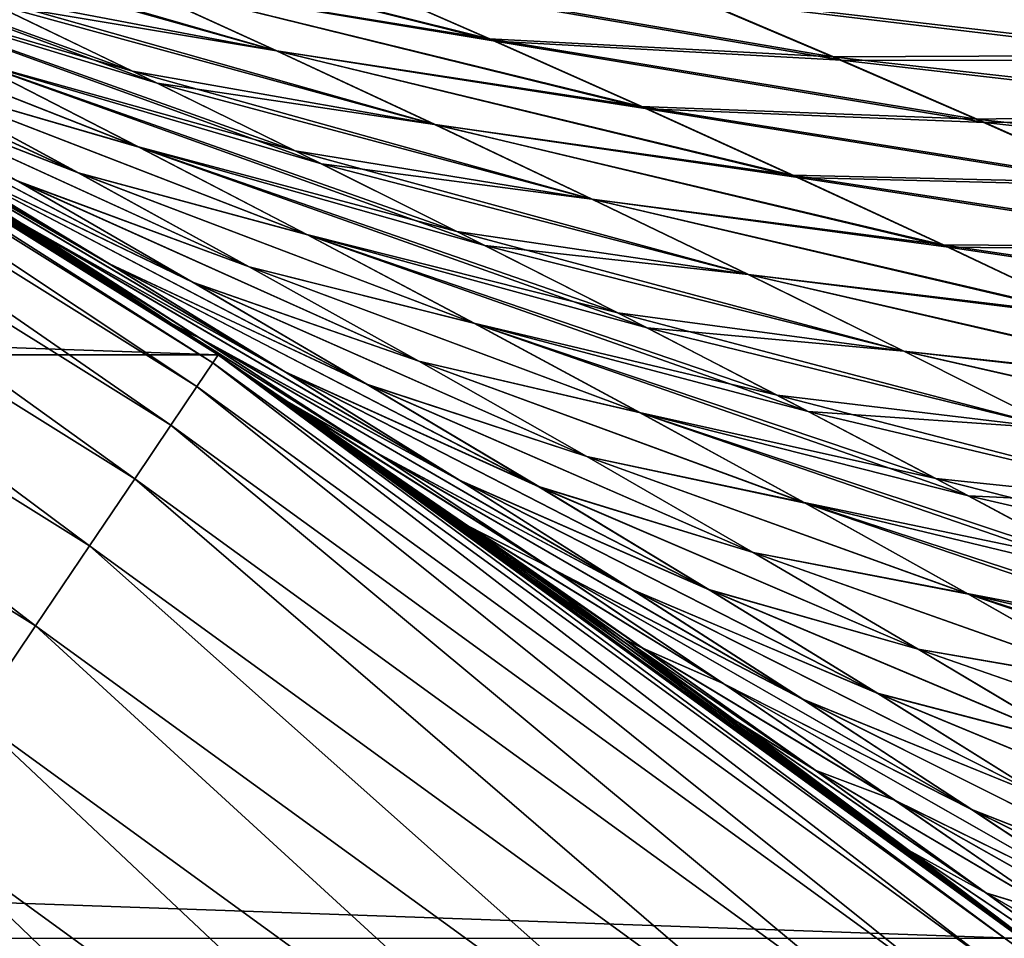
# Model space of a CAD drawing. Header units: metres. Extents: x -24 to 72, y -247 to 22.
# Tile 492 of 573: x 12.27 to 13.83, y 17.73 to 19.18. Entities that reach past the tile are written whole.
import ezdxf

# ---------------------------------------------------------------- set-up
doc = ezdxf.new("R2010")
doc.units = ezdxf.units.M
doc.layers.add('solid_509589_MEDIA_SW0001', color=7, linetype='CONTINUOUS')

msp = doc.modelspace()

# ---------------------------------------------------------------- linework, layer by layer
at = {"layer": 'solid_509589_MEDIA_SW0001'}
for points in [[(-12.581787, 18.653372), (-11.249941, 19.485615), (12.581787, 18.653372)], [(-11.249941, 19.485615), (11.249941, 19.485615), (12.581787, 18.653372)], [(12.57342, 18.640862, 130.963501), (11.25, 19.485571, 130.73114), (11.242471, 19.47253, 130.963501)], [(12.506991, 18.703613, 67.421898), (12.581787, 18.653372), (11.249941, 19.485615)], [(12.326097, 18.823318, 67.628128), (12.506991, 18.703613, 67.421898), (11.249941, 19.485615)], [(12.146029, 18.94001, 67.834572), (12.326097, 18.823318, 67.628128), (11.249941, 19.485615)], [(11.267152, 19.475658, 100.136398), (11.25, 19.485571, 130.73114), (12.581841, 18.653345, 130.73114)], [(12.57342, 18.640862, 130.963501), (12.581841, 18.653345, 130.73114), (11.25, 19.485571, 130.73114)], [(11.242471, 19.47253, 130.963501), (11.219977, 19.433571, 131.192184), (12.548264, 18.603565, 131.192184)], [(12.57342, 18.640862, 130.963501), (11.242471, 19.47253, 130.963501), (12.548264, 18.603565, 131.192184)], [(11.319139, 19.44549, 100.198997), (11.267152, 19.475658, 100.136398), (12.581841, 18.653345, 130.73114)], [(11.488032, 19.346191, 100.401176), (11.319139, 19.44549, 100.198997), (12.581841, 18.653345, 130.73114)], [(11.219977, 19.433571, 131.192184), (11.182899, 19.369349, 131.413147), (12.506795, 18.542086, 131.413147)], [(12.548264, 18.603565, 131.192184), (11.219977, 19.433571, 131.192184), (12.506795, 18.542086, 131.413147)], [(12.446017, 19.102413, 71.454414), (11.916535, 19.257036, 70.856407), (11.644048, 19.392622, 70.946709)], [(12.186682, 19.227352, 71.55294), (12.446017, 19.102413, 71.454414), (11.644048, 19.392622, 70.946709)], [(11.645299, 19.391947, 98.048309), (12.485263, 19.083202, 97.557388), (12.223692, 19.20949, 97.456383)], [(11.645299, 19.391947, 98.048309), (11.917563, 19.25647, 98.14006), (12.485263, 19.083202, 97.557388)], [(11.182899, 19.369349, 131.413147), (11.131855, 19.280937, 131.622665), (12.449708, 18.457451, 131.622665)], [(12.506795, 18.542086, 131.413147), (11.182899, 19.369349, 131.413147), (12.449708, 18.457451, 131.622665)], [(12.169606, 19.363363, 96.595001), (13.010692, 19.153748, 96.087807), (12.769142, 19.25938, 95.972397)], [(12.169606, 19.363363, 96.595001), (12.422575, 19.24958, 96.700783), (13.010692, 19.153748, 96.087807)], [(13.020371, 19.150074, 72.903389), (12.423434, 19.249559, 72.293503), (12.170624, 19.363314, 72.398239)], [(12.779255, 19.255651, 73.017914), (13.020371, 19.150074, 72.903389), (12.170624, 19.363314, 72.398239)], [(11.65817, 19.244144, 100.603111), (11.488032, 19.346191, 100.401176), (12.581841, 18.653345, 130.73114)], [(12.674871, 19.134464, 72.187225), (12.186682, 19.227352, 71.55294), (11.925694, 19.351089, 71.649811)], [(12.423434, 19.249559, 72.293503), (12.674871, 19.134464, 72.187225), (11.925694, 19.351089, 71.649811)], [(11.960448, 19.334541, 97.357101), (12.674086, 19.134504, 96.808105), (12.422575, 19.24958, 96.700783)], [(11.960448, 19.334541, 97.357101), (12.223692, 19.20949, 97.456383), (12.674086, 19.134504, 96.808105)], [(11.131855, 19.280937, 131.622665), (11.067702, 19.169823, 131.817245), (12.377961, 18.351082, 131.817245)], [(12.449708, 18.457451, 131.622665), (11.131855, 19.280937, 131.622665), (12.377961, 18.351082, 131.817245)], [(12.769142, 19.25938, 95.972397), (13.553882, 19.124949, 95.444817), (13.325826, 19.221954, 95.32093)], [(12.769142, 19.25938, 95.972397), (13.010692, 19.153748, 96.087807), (13.553882, 19.124949, 95.444817)], [(11.828919, 19.139662, 100.804115), (11.65817, 19.244144, 100.603111), (12.581841, 18.653345, 130.73114)], [(11.702439, 19.246529, 99.554939), (12.360342, 18.941578, 99.039612), (12.087459, 19.089251, 98.950638)], [(11.702439, 19.246529, 99.554939), (11.985071, 19.087765, 99.636719), (12.360342, 18.941578, 99.039612)], [(12.360637, 18.941441, 69.961472), (11.985587, 19.087503, 69.365082), (11.702997, 19.246262, 69.445457)], [(12.087867, 19.089069, 70.049072), (12.360637, 18.941441, 69.961472), (11.702997, 19.246262, 69.445457)], [(12.703694, 18.976213, 71.354126), (12.187033, 19.120403, 70.764282), (11.916535, 19.257036, 70.856407)], [(12.446017, 19.102413, 71.454414), (12.703694, 18.976213, 71.354126), (11.916535, 19.257036, 70.856407)], [(11.917563, 19.25647, 98.14006), (12.745239, 18.955574, 97.66021), (12.485263, 19.083202, 97.557388)], [(11.917563, 19.25647, 98.14006), (12.187934, 19.119898, 98.233643), (12.745239, 18.955574, 97.66021)], [(12.422575, 19.24958, 96.700783), (13.251081, 19.046616, 96.20475), (13.010692, 19.153748, 96.087807)], [(12.422575, 19.24958, 96.700783), (12.674086, 19.134504, 96.808105), (13.251081, 19.046616, 96.20475)], [(13.260414, 19.042944, 72.787323), (12.674871, 19.134464, 72.187225), (12.423434, 19.249559, 72.293503)], [(13.020371, 19.150074, 72.903389), (13.260414, 19.042944, 72.787323), (12.423434, 19.249559, 72.293503)], [(13.568209, 19.11972, 73.544464), (13.020371, 19.150074, 72.903389), (12.779255, 19.255651, 73.017914)], [(13.340803, 19.216635, 73.667572), (13.568209, 19.11972, 73.544464), (12.779255, 19.255651, 73.017914)], [(11.812377, 19.235979, 98.863617), (12.45645, 18.982151, 98.329124), (12.187934, 19.119898, 98.233643)], [(11.812377, 19.235979, 98.863617), (12.087459, 19.089251, 98.950638), (12.45645, 18.982151, 98.329124)], [(12.455525, 18.982674, 70.67025), (12.087867, 19.089069, 70.049072), (11.812787, 19.23579, 70.134552)], [(12.187033, 19.120403, 70.764282), (12.455525, 18.982674, 70.67025), (11.812787, 19.23579, 70.134552)], [(12.924938, 19.017954, 72.079315), (12.446017, 19.102413, 71.454414), (12.186682, 19.227352, 71.55294)], [(12.674871, 19.134464, 72.187225), (12.924938, 19.017954, 72.079315), (12.186682, 19.227352, 71.55294)], [(13.325826, 19.221954, 95.32093), (14.132483, 19.127893, 94.809044), (13.916101, 19.218098, 94.675117)], [(13.325826, 19.221954, 95.32093), (13.553882, 19.124949, 95.444817), (14.132483, 19.127893, 94.809044)], [(14.155771, 19.119415, 74.175247), (13.568209, 19.11972, 73.544464), (13.340803, 19.216635, 73.667572)], [(13.940288, 19.209534, 74.308464), (14.155771, 19.119415, 74.175247), (13.340803, 19.216635, 73.667572)], [(12.223692, 19.20949, 97.456383), (12.924204, 19.018034, 96.917061), (12.674086, 19.134504, 96.808105)], [(12.223692, 19.20949, 97.456383), (12.485263, 19.083202, 97.557388), (12.924204, 19.018034, 96.917061)], [(11.067702, 19.169823, 131.817245), (10.991517, 19.037867, 131.993607), (12.292757, 18.224762, 131.993607)], [(12.377961, 18.351082, 131.817245), (11.067702, 19.169823, 131.817245), (12.292757, 18.224762, 131.993607)], [(13.010692, 19.153748, 96.087807), (13.781087, 19.026302, 95.570183), (13.553882, 19.124949, 95.444817)], [(13.010692, 19.153748, 96.087807), (13.251081, 19.046616, 96.20475), (13.781087, 19.026302, 95.570183)], [(13.794856, 19.021097, 73.41983), (13.260414, 19.042944, 72.787323), (13.020371, 19.150074, 72.903389)], [(13.568209, 19.11972, 73.544464), (13.794856, 19.021097, 73.41983), (13.020371, 19.150074, 72.903389)], [(11.984401, 19.042692, 100.98571), (11.828919, 19.139662, 100.804115), (12.581841, 18.653345, 130.73114)], [(12.409396, 18.797718, 100.444466), (11.828919, 19.139662, 100.804115), (11.984401, 19.042692, 100.98571)], [(12.128068, 18.968056, 100.364235), (11.828919, 19.139662, 100.804115), (12.409396, 18.797718, 100.444466)], [(11.843793, 19.13784, 100.286255), (12.542408, 18.768047, 99.806625), (12.265088, 18.928282, 99.720596)], [(11.843793, 19.13784, 100.286255), (12.128068, 18.968056, 100.364235), (12.542408, 18.768047, 99.806625)], [(12.542793, 18.767746, 69.197296), (12.128372, 18.967831, 68.640388), (11.84403, 19.137701, 68.717339)], [(12.265515, 18.928019, 69.282356), (12.542793, 18.767746, 69.197296), (11.84403, 19.137701, 68.717339)], [(12.674086, 19.134504, 96.808105), (13.490375, 18.937881, 96.323318), (13.251081, 19.046616, 96.20475)], [(12.674086, 19.134504, 96.808105), (12.924204, 19.018034, 96.917061), (13.490375, 18.937881, 96.323318)], [(13.499387, 18.934185, 72.669609), (12.924938, 19.017954, 72.079315), (12.674871, 19.134464, 72.187225)], [(13.260414, 19.042944, 72.787323), (13.499387, 18.934185, 72.669609), (12.674871, 19.134464, 72.187225)], [(12.959704, 18.848701, 71.252014), (12.455525, 18.982674, 70.67025), (12.187033, 19.120403, 70.764282)], [(12.703694, 18.976213, 71.354126), (12.959704, 18.848701, 71.252014), (12.187033, 19.120403, 70.764282)], [(12.187934, 19.119898, 98.233643), (13.003661, 18.826523, 97.764915), (12.745239, 18.955574, 97.66021)], [(12.187934, 19.119898, 98.233643), (12.45645, 18.982151, 98.329124), (13.003661, 18.826523, 97.764915)], [(13.553882, 19.124949, 95.444817), (14.34833, 19.03587, 94.944427), (14.132483, 19.127893, 94.809044)], [(13.553882, 19.124949, 95.444817), (13.781087, 19.026302, 95.570183), (14.34833, 19.03587, 94.944427)], [(14.3708, 19.027407, 74.040497), (13.794856, 19.021097, 73.41983), (13.568209, 19.11972, 73.544464)], [(14.155771, 19.119415, 74.175247), (14.3708, 19.027407, 74.040497), (13.568209, 19.11972, 73.544464)], [(13.173634, 18.899961, 71.969673), (12.703694, 18.976213, 71.354126), (12.446017, 19.102413, 71.454414)], [(12.924938, 19.017954, 72.079315), (13.173634, 18.899961, 71.969673), (12.446017, 19.102413, 71.454414)], [(11.985071, 19.087765, 99.636719), (12.630956, 18.79294, 99.130562), (12.360342, 18.941578, 99.039612)], [(11.985071, 19.087765, 99.636719), (12.265088, 18.928282, 99.720596), (12.630956, 18.79294, 99.130562)], [(12.631069, 18.792847, 69.871666), (12.265515, 18.928019, 69.282356), (11.985587, 19.087503, 69.365082)], [(12.360637, 18.941441, 69.961472), (12.631069, 18.792847, 69.871666), (11.985587, 19.087503, 69.365082)], [(12.087459, 19.089251, 98.950638), (12.723064, 18.843201, 98.426521), (12.45645, 18.982151, 98.329124)], [(12.087459, 19.089251, 98.950638), (12.360342, 18.941578, 99.039612), (12.723064, 18.843201, 98.426521)], [(12.721991, 18.84379, 70.574196), (12.360637, 18.941441, 69.961472), (12.087867, 19.089069, 70.049072)], [(12.455525, 18.982674, 70.67025), (12.721991, 18.84379, 70.574196), (12.087867, 19.089069, 70.049072)], [(12.485263, 19.083202, 97.557388), (13.173, 18.900063, 97.027756), (12.924204, 19.018034, 96.917061)], [(12.485263, 19.083202, 97.557388), (12.745239, 18.955574, 97.66021), (13.173, 18.900063, 97.027756)], [(12.409813, 18.797386, 68.561028), (11.984878, 19.042393, 68.020454), (11.967799, 19.053131, 68.040222)], [(12.128372, 18.967831, 68.640388), (12.409813, 18.797386, 68.561028), (11.967799, 19.053131, 68.040222)], [(12.00063, 19.032469, 101.004585), (11.984401, 19.042692, 100.98571), (12.581841, 18.653345, 130.73114)], [(12.269938, 18.86186, 101.060349), (11.984401, 19.042692, 100.98571), (12.00063, 19.032469, 101.004585)], [(12.409396, 18.797718, 100.444466), (11.984401, 19.042692, 100.98571), (12.687852, 18.626711, 100.526909)], [(12.269938, 18.86186, 101.060349), (12.687852, 18.626711, 100.526909), (11.984401, 19.042692, 100.98571)], [(12.270552, 18.861422, 67.946518), (12.146029, 18.94001, 67.834572), (11.984878, 19.042393, 68.020454)], [(12.688363, 18.626301, 68.479248), (12.270552, 18.861422, 67.946518), (11.984878, 19.042393, 68.020454)], [(12.409813, 18.797386, 68.561028), (12.688363, 18.626301, 68.479248), (11.984878, 19.042393, 68.020454)], [(13.251081, 19.046616, 96.20475), (14.007497, 18.925917, 95.697098), (13.781087, 19.026302, 95.570183)], [(13.251081, 19.046616, 96.20475), (13.490375, 18.937881, 96.323318), (14.007497, 18.925917, 95.697098)], [(14.020753, 18.920692, 73.29361), (13.499387, 18.934185, 72.669609), (13.260414, 19.042944, 72.787323)], [(13.794856, 19.021097, 73.41983), (14.020753, 18.920692, 73.29361), (13.260414, 19.042944, 72.787323)], [(12.292757, 18.224762, 131.993607), (10.991517, 19.037867, 131.993607), (12.195523, 18.080606, 132.148819)], [(12.173958, 18.92207, 101.205315), (12.00063, 19.032469, 101.004585), (12.581841, 18.653345, 130.73114)], [(12.269938, 18.86186, 101.060349), (12.00063, 19.032469, 101.004585), (12.173958, 18.92207, 101.205315)], [(13.781087, 19.026302, 95.570183), (14.563676, 18.941938, 95.081337), (14.34833, 19.03587, 94.944427)], [(13.781087, 19.026302, 95.570183), (14.007497, 18.925917, 95.697098), (14.563676, 18.941938, 95.081337)], [(14.3708, 19.027407, 74.040497), (14.585383, 18.933434, 73.904144), (13.794856, 19.021097, 73.41983)], [(12.924204, 19.018034, 96.917061), (13.72864, 18.827442, 96.443596), (13.490375, 18.937881, 96.323318)], [(12.924204, 19.018034, 96.917061), (13.173, 18.900063, 97.027756), (13.72864, 18.827442, 96.443596)], [(13.737293, 18.823723, 72.550179), (13.173634, 18.899961, 71.969673), (12.924938, 19.017954, 72.079315)], [(13.499387, 18.934185, 72.669609), (13.737293, 18.823723, 72.550179), (12.924938, 19.017954, 72.079315)], [(14.585383, 18.933434, 73.904144), (14.020753, 18.920692, 73.29361), (13.794856, 19.021097, 73.41983)], [(13.214028, 18.71982, 71.147987), (12.721991, 18.84379, 70.574196), (12.455525, 18.982674, 70.67025)], [(12.959704, 18.848701, 71.252014), (13.214028, 18.71982, 71.147987), (12.455525, 18.982674, 70.67025)], [(12.45645, 18.982151, 98.329124), (13.260484, 18.69602, 97.871513), (13.003661, 18.826523, 97.764915)], [(12.45645, 18.982151, 98.329124), (12.723064, 18.843201, 98.426521), (13.260484, 18.69602, 97.871513)], [(12.128068, 18.968056, 100.364235), (12.817026, 18.606991, 99.894821), (12.542408, 18.768047, 99.806625)], [(12.128068, 18.968056, 100.364235), (12.409396, 18.797718, 100.444466), (12.817026, 18.606991, 99.894821)], [(12.81743, 18.606621, 69.109901), (12.409813, 18.797386, 68.561028), (12.128372, 18.967831, 68.640388)], [(12.542793, 18.767746, 69.197296), (12.81743, 18.606621, 69.109901), (12.128372, 18.967831, 68.640388)], [(13.420954, 18.78043, 71.858246), (12.959704, 18.848701, 71.252014), (12.703694, 18.976213, 71.354126)], [(13.173634, 18.899961, 71.969673), (13.420954, 18.78043, 71.858246), (12.703694, 18.976213, 71.354126)], [(12.745239, 18.955574, 97.66021), (13.420547, 18.780493, 97.140274), (13.173, 18.900063, 97.027756)], [(12.745239, 18.955574, 97.66021), (13.003661, 18.826523, 97.764915), (13.420547, 18.780493, 97.140274)], [(12.270552, 18.861422, 67.946518), (12.326097, 18.823318, 67.628128), (12.146029, 18.94001, 67.834572)], [(12.360342, 18.941578, 99.039612), (12.987712, 18.703026, 98.525864), (12.723064, 18.843201, 98.426521)], [(12.360342, 18.941578, 99.039612), (12.630956, 18.79294, 99.130562), (12.987712, 18.703026, 98.525864)], [(12.9864, 18.703697, 70.476021), (12.631069, 18.792847, 69.871666), (12.360637, 18.941441, 69.961472)], [(12.721991, 18.84379, 70.574196), (12.9864, 18.703697, 70.476021), (12.360637, 18.941441, 69.961472)], [(13.490375, 18.937881, 96.323318), (14.233172, 18.82369, 95.825645), (14.007497, 18.925917, 95.697098)], [(13.490375, 18.937881, 96.323318), (13.72864, 18.827442, 96.443596), (14.233172, 18.82369, 95.825645)], [(14.245903, 18.818432, 73.165726), (13.737293, 18.823723, 72.550179), (13.499387, 18.934185, 72.669609)], [(14.020753, 18.920692, 73.29361), (14.245903, 18.818432, 73.165726), (13.499387, 18.934185, 72.669609)], [(12.348433, 18.808674, 101.405891), (12.173958, 18.92207, 101.205315), (12.581841, 18.653345, 130.73114)], [(12.269938, 18.86186, 101.060349), (12.173958, 18.92207, 101.205315), (12.348433, 18.808674, 101.405891)], [(12.265088, 18.928282, 99.720596), (12.89922, 18.643307, 99.223534), (12.630956, 18.79294, 99.130562)], [(12.265088, 18.928282, 99.720596), (12.542408, 18.768047, 99.806625), (12.89922, 18.643307, 99.223534)], [(12.899167, 18.643232, 69.779633), (12.542793, 18.767746, 69.197296), (12.265515, 18.928019, 69.282356)], [(12.631069, 18.792847, 69.871666), (12.899167, 18.643232, 69.779633), (12.265515, 18.928019, 69.282356)], [(13.173, 18.900063, 97.027756), (13.965948, 18.715193, 96.565674), (13.72864, 18.827442, 96.443596)], [(13.173, 18.900063, 97.027756), (13.420547, 18.780493, 97.140274), (13.965948, 18.715193, 96.565674)], [(13.974131, 18.711504, 72.428993), (13.420954, 18.78043, 71.858246), (13.173634, 18.899961, 71.969673)], [(13.737293, 18.823723, 72.550179), (13.974131, 18.711504, 72.428993), (13.173634, 18.899961, 71.969673)], [(12.269938, 18.86186, 101.060349), (12.348433, 18.808674, 101.405891), (12.552321, 18.680567, 101.137306)], [(12.269938, 18.86186, 101.060349), (12.963512, 18.454931, 100.611534), (12.687852, 18.626711, 100.526909)], [(12.269938, 18.86186, 101.060349), (12.552321, 18.680567, 101.137306), (12.963512, 18.454931, 100.611534)], [(12.270552, 18.861422, 67.946518), (12.553005, 18.680088, 67.870087), (12.326097, 18.823318, 67.628128)], [(12.96404, 18.454504, 68.395103), (12.553005, 18.680088, 67.870087), (12.270552, 18.861422, 67.946518)], [(12.688363, 18.626301, 68.479248), (12.96404, 18.454504, 68.395103), (12.270552, 18.861422, 67.946518)], [(13.466644, 18.589518, 71.041977), (12.9864, 18.703697, 70.476021), (12.721991, 18.84379, 70.574196)], [(13.214028, 18.71982, 71.147987), (13.466644, 18.589518, 71.041977), (12.721991, 18.84379, 70.574196)], [(12.723064, 18.843201, 98.426521), (13.515639, 18.564043, 97.980003), (13.260484, 18.69602, 97.871513)], [(12.723064, 18.843201, 98.426521), (12.987712, 18.703026, 98.525864), (13.515639, 18.564043, 97.980003)], [(13.666888, 18.659306, 71.744965), (13.214028, 18.71982, 71.147987), (12.959704, 18.848701, 71.252014)], [(13.420954, 18.78043, 71.858246), (13.666888, 18.659306, 71.744965), (12.959704, 18.848701, 71.252014)], [(12.553005, 18.680088, 67.870087), (12.506991, 18.703613, 67.421898), (12.326097, 18.823318, 67.628128)], [(13.003661, 18.826523, 97.764915), (13.666848, 18.659266, 97.254639), (13.420547, 18.780493, 97.140274)], [(13.003661, 18.826523, 97.764915), (13.260484, 18.69602, 97.871513), (13.666848, 18.659266, 97.254639)], [(13.72864, 18.827442, 96.443596), (14.45818, 18.719519, 95.955917), (14.233172, 18.82369, 95.825645)], [(13.72864, 18.827442, 96.443596), (13.965948, 18.715193, 96.565674), (14.45818, 18.719519, 95.955917)], [(14.47031, 18.714249, 73.036133), (13.974131, 18.711504, 72.428993), (13.737293, 18.823723, 72.550179)], [(14.245903, 18.818432, 73.165726), (14.47031, 18.714249, 73.036133), (13.737293, 18.823723, 72.550179)], [(12.523588, 18.692505, 101.605911), (12.348433, 18.808674, 101.405891), (12.581841, 18.653345, 130.73114)], [(12.552321, 18.680567, 101.137306), (12.348433, 18.808674, 101.405891), (12.523588, 18.692505, 101.605911)], [(12.409396, 18.797718, 100.444466), (13.089007, 18.445005, 99.985153), (12.817026, 18.606991, 99.894821)], [(12.409396, 18.797718, 100.444466), (12.687852, 18.626711, 100.526909), (13.089007, 18.445005, 99.985153)], [(13.089437, 18.44458, 69.020195), (12.688363, 18.626301, 68.479248), (12.409813, 18.797386, 68.561028)], [(12.81743, 18.606621, 69.109901), (13.089437, 18.44458, 69.020195), (12.409813, 18.797386, 68.561028)], [(12.630956, 18.79294, 99.130562), (13.250317, 18.561598, 98.627167), (12.987712, 18.703026, 98.525864)], [(12.630956, 18.79294, 99.130562), (12.89922, 18.643307, 99.223534), (13.250317, 18.561598, 98.627167)], [(13.248738, 18.562338, 70.375679), (12.899167, 18.643232, 69.779633), (12.631069, 18.792847, 69.871666)], [(12.9864, 18.703697, 70.476021), (13.248738, 18.562338, 70.375679), (12.631069, 18.792847, 69.871666)], [(13.420547, 18.780493, 97.140274), (14.202326, 18.601063, 96.689583), (13.965948, 18.715193, 96.565674)], [(13.420547, 18.780493, 97.140274), (13.666848, 18.659266, 97.254639), (14.202326, 18.601063, 96.689583)], [(14.209895, 18.597469, 72.306), (13.666888, 18.659306, 71.744965), (13.420954, 18.78043, 71.858246)], [(13.974131, 18.711504, 72.428993), (14.209895, 18.597469, 72.306), (13.420954, 18.78043, 71.858246)], [(12.542408, 18.768047, 99.806625), (13.165079, 18.492636, 99.318558), (12.89922, 18.643307, 99.223534)], [(12.542408, 18.768047, 99.806625), (12.817026, 18.606991, 99.894821), (13.165079, 18.492636, 99.318558)], [(13.164939, 18.492535, 69.685394), (12.81743, 18.606621, 69.109901), (12.542793, 18.767746, 69.197296)], [(12.899167, 18.643232, 69.779633), (13.164939, 18.492535, 69.685394), (12.542793, 18.767746, 69.197296)], [(13.91142, 18.536533, 71.629776), (13.466644, 18.589518, 71.041977), (13.214028, 18.71982, 71.147987)], [(13.666888, 18.659306, 71.744965), (13.91142, 18.536533, 71.629776), (13.214028, 18.71982, 71.147987)], [(12.506991, 18.703613, 67.421898), (12.687728, 18.581484, 67.216919), (12.581787, 18.653372)], [(12.832362, 18.498253, 67.79126), (12.687728, 18.581484, 67.216919), (12.506991, 18.703613, 67.421898)], [(12.553005, 18.680088, 67.870087), (12.832362, 18.498253, 67.79126), (12.506991, 18.703613, 67.421898)], [(13.717536, 18.457739, 70.933937), (13.248738, 18.562338, 70.375679), (12.9864, 18.703697, 70.476021)], [(13.466644, 18.589518, 71.041977), (13.717536, 18.457739, 70.933937), (12.9864, 18.703697, 70.476021)], [(12.987712, 18.703026, 98.525864), (13.769052, 18.430567, 98.090378), (13.515639, 18.564043, 97.980003)], [(12.987712, 18.703026, 98.525864), (13.250317, 18.561598, 98.627167), (13.769052, 18.430567, 98.090378)], [(12.697351, 18.574911, 101.803123), (12.523588, 18.692505, 101.605911), (12.581841, 18.653345, 130.73114)], [(12.831761, 18.498665, 101.216469), (12.523588, 18.692505, 101.605911), (12.697351, 18.574911, 101.803123)], [(12.552321, 18.680567, 101.137306), (12.523588, 18.692505, 101.605911), (12.831761, 18.498665, 101.216469)], [(13.260484, 18.69602, 97.871513), (13.911845, 18.536358, 97.370834), (13.666848, 18.659266, 97.254639)], [(13.260484, 18.69602, 97.871513), (13.515639, 18.564043, 97.980003), (13.911845, 18.536358, 97.370834)], [(12.552321, 18.680567, 101.137306), (13.23646, 18.282267, 100.698288), (12.963512, 18.454931, 100.611534)], [(12.552321, 18.680567, 101.137306), (12.831761, 18.498665, 101.216469), (13.23646, 18.282267, 100.698288)], [(13.236868, 18.281919, 68.30867), (12.832362, 18.498253, 67.79126), (12.553005, 18.680088, 67.870087)], [(12.96404, 18.454504, 68.395103), (13.236868, 18.281919, 68.30867), (12.553005, 18.680088, 67.870087)], [(-13.852796, 17.72991), (-12.581787, 18.653372), (13.852796, 17.72991)], [(-12.581787, 18.653372), (12.581787, 18.653372), (13.852796, 17.72991)], [(13.843112, 17.718374, 130.963501), (12.581841, 18.653345, 130.73114), (12.57342, 18.640862, 130.963501)], [(13.753891, 17.806753, 66.028381), (13.852796, 17.72991), (12.581787, 18.653372)], [(13.578098, 17.94116, 66.222168), (13.753891, 17.806753, 66.028381), (12.581787, 18.653372)], [(13.405655, 18.070374, 66.412956), (13.578098, 17.94116, 66.222168), (12.581787, 18.653372)], [(13.401167, 18.073702, 66.417931), (13.405655, 18.070374, 66.412956), (12.581787, 18.653372)], [(13.223491, 18.204102, 66.615364), (13.401167, 18.073702, 66.417931), (12.581787, 18.653372)], [(13.045473, 18.332092, 66.814156), (13.223491, 18.204102, 66.615364), (12.581787, 18.653372)], [(12.867346, 18.457558, 67.014191), (13.045473, 18.332092, 66.814156), (12.581787, 18.653372)], [(12.697835, 18.574579, 67.205482), (12.867346, 18.457558, 67.014191), (12.581787, 18.653372)], [(12.687728, 18.581484, 67.216919), (12.697835, 18.574579, 67.205482), (12.581787, 18.653372)], [(12.697351, 18.574911, 101.803123), (12.581841, 18.653345, 130.73114), (13.852384, 17.730242, 130.73114)], [(13.843112, 17.718374, 130.963501), (13.852384, 17.730242, 130.73114), (12.581841, 18.653345, 130.73114)], [(13.666848, 18.659266, 97.254639), (14.437719, 18.485027, 96.815292), (14.202326, 18.601063, 96.689583)], [(13.666848, 18.659266, 97.254639), (13.911845, 18.536358, 97.370834), (14.437719, 18.485027, 96.815292)], [(14.444576, 18.481567, 72.181183), (13.91142, 18.536533, 71.629776), (13.666888, 18.659306, 71.744965)], [(14.209895, 18.597469, 72.306), (14.444576, 18.481567, 72.181183), (13.666888, 18.659306, 71.744965)], [(12.57342, 18.640862, 130.963501), (12.548264, 18.603565, 131.192184), (13.815415, 17.682926, 131.192184)], [(13.843112, 17.718374, 130.963501), (12.57342, 18.640862, 130.963501), (13.815415, 17.682926, 131.192184)], [(13.50901, 18.419655, 70.273193), (13.164939, 18.492535, 69.685394), (12.899167, 18.643232, 69.779633)], [(13.248738, 18.562338, 70.375679), (13.50901, 18.419655, 70.273193), (12.899167, 18.643232, 69.779633)], [(12.89922, 18.643307, 99.223534), (13.510795, 18.418888, 98.730438), (13.250317, 18.561598, 98.627167)], [(12.89922, 18.643307, 99.223534), (13.165079, 18.492636, 99.318558), (13.510795, 18.418888, 98.730438)], [(12.687852, 18.626711, 100.526909), (13.358421, 18.281988, 100.077599), (13.089007, 18.445005, 99.985153)], [(12.687852, 18.626711, 100.526909), (12.963512, 18.454931, 100.611534), (13.358421, 18.281988, 100.077599)], [(13.358825, 18.281555, 68.928207), (12.96404, 18.454504, 68.395103), (12.688363, 18.626301, 68.479248)], [(13.089437, 18.44458, 69.020195), (13.358825, 18.281555, 68.928207), (12.688363, 18.626301, 68.479248)], [(12.817026, 18.606991, 99.894821), (13.428575, 18.340836, 99.415611), (13.165079, 18.492636, 99.318558)], [(12.817026, 18.606991, 99.894821), (13.089007, 18.445005, 99.985153), (13.428575, 18.340836, 99.415611)], [(13.428391, 18.340694, 69.588959), (13.089437, 18.44458, 69.020195), (12.81743, 18.606621, 69.109901)], [(13.164939, 18.492535, 69.685394), (13.428391, 18.340694, 69.588959), (12.81743, 18.606621, 69.109901)], [(12.548264, 18.603565, 131.192184), (12.506795, 18.542086, 131.413147), (13.769759, 17.624489, 131.413147)], [(13.815415, 17.682926, 131.192184), (12.548264, 18.603565, 131.192184), (13.769759, 17.624489, 131.413147)], [(14.154531, 18.412056, 71.512642), (13.717536, 18.457739, 70.933937), (13.466644, 18.589518, 71.041977)], [(13.91142, 18.536533, 71.629776), (14.154531, 18.412056, 71.512642), (13.466644, 18.589518, 71.041977)], [(13.108653, 18.315834, 67.710121), (12.697835, 18.574579, 67.205482), (12.687728, 18.581484, 67.216919)], [(12.832362, 18.498253, 67.79126), (13.108653, 18.315834, 67.710121), (12.687728, 18.581484, 67.216919)], [(12.874125, 18.452829, 102.002609), (12.697351, 18.574911, 101.803123), (13.852384, 17.730242, 130.73114)], [(12.976713, 18.382603, 101.879272), (12.697351, 18.574911, 101.803123), (12.874125, 18.452829, 102.002609)], [(12.831761, 18.498665, 101.216469), (12.697351, 18.574911, 101.803123), (13.108306, 18.316074, 101.297775)], [(12.976713, 18.382603, 101.879272), (13.108306, 18.316074, 101.297775), (12.697351, 18.574911, 101.803123)], [(12.976872, 18.382517, 67.129364), (12.867346, 18.457558, 67.014191), (12.697835, 18.574579, 67.205482)], [(13.108653, 18.315834, 67.710121), (12.976872, 18.382517, 67.129364), (12.697835, 18.574579, 67.205482)], [(13.966702, 18.324429, 70.823875), (13.50901, 18.419655, 70.273193), (13.248738, 18.562338, 70.375679)], [(13.717536, 18.457739, 70.933937), (13.966702, 18.324429, 70.823875), (13.248738, 18.562338, 70.375679)], [(13.250317, 18.561598, 98.627167), (14.020639, 18.295563, 98.202637), (13.769052, 18.430567, 98.090378)], [(13.250317, 18.561598, 98.627167), (13.510795, 18.418888, 98.730438), (14.020639, 18.295563, 98.202637)], [(13.515639, 18.564043, 97.980003), (14.155468, 18.411747, 97.488838), (13.911845, 18.536358, 97.370834)], [(13.515639, 18.564043, 97.980003), (13.769052, 18.430567, 98.090378), (14.155468, 18.411747, 97.488838)], [(12.506795, 18.542086, 131.413147), (12.449708, 18.457451, 131.622665), (13.706908, 17.544043, 131.622665)], [(13.769759, 17.624489, 131.413147), (12.506795, 18.542086, 131.413147), (13.706908, 17.544043, 131.622665)], [(12.831761, 18.498665, 101.216469), (13.506738, 18.108643, 100.787109), (13.23646, 18.282267, 100.698288)], [(12.831761, 18.498665, 101.216469), (13.108306, 18.316074, 101.297775), (13.506738, 18.108643, 100.787109)], [(13.506868, 18.108473, 68.220016), (13.108653, 18.315834, 67.710121), (12.832362, 18.498253, 67.79126)], [(13.236868, 18.281919, 68.30867), (13.506868, 18.108473, 68.220016), (12.832362, 18.498253, 67.79126)], [(13.767221, 18.275585, 70.168579), (13.428391, 18.340694, 69.588959), (13.164939, 18.492535, 69.685394)], [(13.50901, 18.419655, 70.273193), (13.767221, 18.275585, 70.168579), (13.164939, 18.492535, 69.685394)], [(13.165079, 18.492636, 99.318558), (13.769131, 18.274834, 98.835693), (13.510795, 18.418888, 98.730438)], [(13.165079, 18.492636, 99.318558), (13.428575, 18.340836, 99.415611), (13.769131, 18.274834, 98.835693)], [(12.449708, 18.457451, 131.622665), (12.377961, 18.351082, 131.817245), (13.627916, 17.442938, 131.817245)], [(13.706908, 17.544043, 131.622665), (12.449708, 18.457451, 131.622665), (13.627916, 17.442938, 131.817245)], [(12.976872, 18.382517, 67.129364), (13.045473, 18.332092, 66.814156), (12.867346, 18.457558, 67.014191)], [(13.048962, 18.329611, 102.198776), (12.874125, 18.452829, 102.002609), (13.852384, 17.730242, 130.73114)], [(12.976713, 18.382603, 101.879272), (12.874125, 18.452829, 102.002609), (13.048962, 18.329611, 102.198776)], [(12.963512, 18.454931, 100.611534), (13.625344, 18.117832, 100.172112), (13.358421, 18.281988, 100.077599)], [(12.963512, 18.454931, 100.611534), (13.23646, 18.282267, 100.698288), (13.625344, 18.117832, 100.172112)], [(13.625608, 18.117474, 68.834015), (13.236868, 18.281919, 68.30867), (12.96404, 18.454504, 68.395103)], [(13.358825, 18.281555, 68.928207), (13.625608, 18.117474, 68.834015), (12.96404, 18.454504, 68.395103)], [(14.396215, 18.28582, 71.393555), (13.966702, 18.324429, 70.823875), (13.717536, 18.457739, 70.933937)], [(14.154531, 18.412056, 71.512642), (14.396215, 18.28582, 71.393555), (13.717536, 18.457739, 70.933937)], [(13.089007, 18.445005, 99.985153), (13.689766, 18.187803, 99.514671), (13.428575, 18.340836, 99.415611)], [(13.089007, 18.445005, 99.985153), (13.358421, 18.281988, 100.077599), (13.689766, 18.187803, 99.514671)], [(13.68953, 18.187647, 69.490372), (13.358825, 18.281555, 68.928207), (13.089437, 18.44458, 69.020195)], [(13.428391, 18.340694, 69.588959), (13.68953, 18.187647, 69.490372), (13.089437, 18.44458, 69.020195)], [(14.214147, 18.189528, 70.71183), (13.767221, 18.275585, 70.168579), (13.50901, 18.419655, 70.273193)], [(13.966702, 18.324429, 70.823875), (14.214147, 18.189528, 70.71183), (13.50901, 18.419655, 70.273193)], [(13.510795, 18.418888, 98.730438), (14.270381, 18.15897, 98.316765), (14.020639, 18.295563, 98.202637)], [(13.510795, 18.418888, 98.730438), (13.769131, 18.274834, 98.835693), (14.270381, 18.15897, 98.316765)], [(13.769052, 18.430567, 98.090378), (14.397641, 18.285406, 97.60862), (14.155468, 18.411747, 97.488838)], [(13.769052, 18.430567, 98.090378), (14.020639, 18.295563, 98.202637), (14.397641, 18.285406, 97.60862)], [(12.976713, 18.382603, 101.879272), (13.048962, 18.329611, 102.198776), (13.253659, 18.189329, 101.957436)], [(12.976713, 18.382603, 101.879272), (13.381913, 18.132771, 101.381134), (13.108306, 18.316074, 101.297775)], [(12.976713, 18.382603, 101.879272), (13.253659, 18.189329, 101.957436), (13.381913, 18.132771, 101.381134)], [(12.976872, 18.382517, 67.129364), (13.25343, 18.189487, 67.051018), (13.045473, 18.332092, 66.814156)], [(13.381903, 18.132755, 67.626747), (13.25343, 18.189487, 67.051018), (12.976872, 18.382517, 67.129364)], [(13.108653, 18.315834, 67.710121), (13.381903, 18.132755, 67.626747), (12.976872, 18.382517, 67.129364)], [(12.377961, 18.351082, 131.817245), (12.292757, 18.224762, 131.993607), (13.534107, 17.322866, 131.993607)], [(13.627916, 17.442938, 131.817245), (12.377961, 18.351082, 131.817245), (13.534107, 17.322866, 131.993607)], [(14.023376, 18.130072, 70.061867), (13.68953, 18.187647, 69.490372), (13.428391, 18.340694, 69.588959)], [(13.767221, 18.275585, 70.168579), (14.023376, 18.130072, 70.061867), (13.428391, 18.340694, 69.588959)], [(13.428575, 18.340836, 99.415611), (14.025373, 18.129335, 98.942902), (13.769131, 18.274834, 98.835693)], [(13.428575, 18.340836, 99.415611), (13.689766, 18.187803, 99.514671), (14.025373, 18.129335, 98.942902)], [(13.25343, 18.189487, 67.051018), (13.223491, 18.204102, 66.615364), (13.045473, 18.332092, 66.814156)], [(13.224287, 18.203522, 102.394226), (13.048962, 18.329611, 102.198776), (13.852384, 17.730242, 130.73114)], [(13.253659, 18.189329, 101.957436), (13.048962, 18.329611, 102.198776), (13.224287, 18.203522, 102.394226)], [(13.108306, 18.316074, 101.297775), (13.774298, 17.934038, 100.877914), (13.506738, 18.108643, 100.787109)], [(13.108306, 18.316074, 101.297775), (13.381913, 18.132771, 101.381134), (13.774298, 17.934038, 100.877914)], [(13.774062, 17.934092, 68.129234), (13.381903, 18.132755, 67.626747), (13.108653, 18.315834, 67.710121)], [(13.506868, 18.108473, 68.220016), (13.774062, 17.934092, 68.129234), (13.108653, 18.315834, 67.710121)], [(13.23646, 18.282267, 100.698288), (13.889824, 17.952454, 100.268623), (13.625344, 18.117832, 100.172112)], [(13.23646, 18.282267, 100.698288), (13.506738, 18.108643, 100.787109), (13.889824, 17.952454, 100.268623)], [(13.889805, 17.952269, 68.737694), (13.506868, 18.108473, 68.220016), (13.236868, 18.281919, 68.30867)], [(13.625608, 18.117474, 68.834015), (13.889805, 17.952269, 68.737694), (13.236868, 18.281919, 68.30867)], [(13.358421, 18.281988, 100.077599), (13.948717, 18.033445, 99.6157), (13.689766, 18.187803, 99.514671)], [(13.358421, 18.281988, 100.077599), (13.625344, 18.117832, 100.172112), (13.948717, 18.033445, 99.6157)], [(13.948365, 18.033333, 69.389679), (13.625608, 18.117474, 68.834015), (13.358825, 18.281555, 68.928207)], [(13.68953, 18.187647, 69.490372), (13.948365, 18.033333, 69.389679), (13.358825, 18.281555, 68.928207)], [(14.459872, 18.052984, 70.597839), (14.023376, 18.130072, 70.061867), (13.767221, 18.275585, 70.168579)], [(14.214147, 18.189528, 70.71183), (14.459872, 18.052984, 70.597839), (13.767221, 18.275585, 70.168579)], [(13.769131, 18.274834, 98.835693), (14.518313, 18.020697, 98.432747), (14.270381, 18.15897, 98.316765)], [(13.769131, 18.274834, 98.835693), (14.025373, 18.129335, 98.942902), (14.518313, 18.020697, 98.432747)], [(12.292757, 18.224762, 131.993607), (12.195523, 18.080606, 132.148819), (13.427054, 17.185846, 132.148819)], [(13.534107, 17.322866, 131.993607), (12.292757, 18.224762, 131.993607), (13.427054, 17.185846, 132.148819)], [(13.526719, 17.995987, 66.970505), (13.401167, 18.073702, 66.417931), (13.223491, 18.204102, 66.615364)], [(13.25343, 18.189487, 67.051018), (13.526719, 17.995987, 66.970505), (13.223491, 18.204102, 66.615364)], [(13.399761, 18.074745, 102.588737), (13.224287, 18.203522, 102.394226), (13.852384, 17.730242, 130.73114)], [(13.527327, 17.995575, 102.037628), (13.224287, 18.203522, 102.394226), (13.399761, 18.074745, 102.588737)], [(13.253659, 18.189329, 101.957436), (13.224287, 18.203522, 102.394226), (13.527327, 17.995575, 102.037628)], [(13.652117, 17.948965, 67.541229), (13.526719, 17.995987, 66.970505), (13.25343, 18.189487, 67.051018)], [(13.381903, 18.132755, 67.626747), (13.652117, 17.948965, 67.541229), (13.25343, 18.189487, 67.051018)], [(13.253659, 18.189329, 101.957436), (13.652518, 17.94874, 101.466492), (13.381913, 18.132771, 101.381134)], [(13.253659, 18.189329, 101.957436), (13.527327, 17.995575, 102.037628), (13.652518, 17.94874, 101.466492)], [(14.277478, 17.983053, 69.953102), (13.948365, 18.033333, 69.389679), (13.68953, 18.187647, 69.490372)], [(14.023376, 18.130072, 70.061867), (14.277478, 17.983053, 69.953102), (13.68953, 18.187647, 69.490372)], [(13.689766, 18.187803, 99.514671), (14.279577, 17.982298, 99.052032), (14.025373, 18.129335, 98.942902)], [(13.689766, 18.187803, 99.514671), (13.948717, 18.033445, 99.6157), (14.279577, 17.982298, 99.052032)], [(14.038446, 17.75873, 68.036415), (13.652117, 17.948965, 67.541229), (13.381903, 18.132755, 67.626747)], [(13.774062, 17.934092, 68.129234), (14.038446, 17.75873, 68.036415), (13.381903, 18.132755, 67.626747)], [(13.381913, 18.132771, 101.381134), (14.03907, 17.758442, 100.970612), (13.774298, 17.934038, 100.877914)], [(13.381913, 18.132771, 101.381134), (13.652518, 17.94874, 101.466492), (14.03907, 17.758442, 100.970612)], [(13.506738, 18.108643, 100.787109), (14.151816, 17.785837, 100.36705), (13.889824, 17.952454, 100.268623)], [(13.506738, 18.108643, 100.787109), (13.774298, 17.934038, 100.877914), (14.151816, 17.785837, 100.36705)], [(14.151429, 17.78587, 68.639336), (13.774062, 17.934092, 68.129234), (13.506868, 18.108473, 68.220016)], [(13.889805, 17.952269, 68.737694), (14.151429, 17.78587, 68.639336), (13.506868, 18.108473, 68.220016)], [(13.625344, 18.117832, 100.172112), (14.205491, 17.877665, 99.718658), (13.948717, 18.033445, 99.6157)], [(13.625344, 18.117832, 100.172112), (13.889824, 17.952454, 100.268623), (14.205491, 17.877665, 99.718658)], [(14.204904, 17.877684, 69.286972), (13.889805, 17.952269, 68.737694), (13.625608, 18.117474, 68.834015)], [(13.948365, 18.033333, 69.389679), (14.204904, 17.877684, 69.286972), (13.625608, 18.117474, 68.834015)], [(12.195523, 18.080606, 132.148819), (12.087891, 17.921034, 132.280243), (13.308553, 17.03417, 132.280243)], [(13.427054, 17.185846, 132.148819), (12.195523, 18.080606, 132.148819), (13.308553, 17.03417, 132.280243)], [(13.405605, 18.070412, 102.5952), (13.399761, 18.074745, 102.588737), (13.852384, 17.730242, 130.73114)], [(13.527327, 17.995575, 102.037628), (13.399761, 18.074745, 102.588737), (13.405605, 18.070412, 102.5952)], [(13.796724, 17.801971, 66.887932), (13.405655, 18.070374, 66.412956), (13.401167, 18.073702, 66.417931)], [(13.526719, 17.995987, 66.970505), (13.796724, 17.801971, 66.887932), (13.401167, 18.073702, 66.417931)], [(13.57494, 17.94355, 102.781998), (13.405605, 18.070412, 102.5952), (13.852384, 17.730242, 130.73114)], [(13.675417, 17.868828, 102.671478), (13.405605, 18.070412, 102.5952), (13.57494, 17.94355, 102.781998)], [(13.527327, 17.995575, 102.037628), (13.405605, 18.070412, 102.5952), (13.797645, 17.801319, 102.119797)], [(13.675417, 17.868828, 102.671478), (13.797645, 17.801319, 102.119797), (13.405605, 18.070412, 102.5952)], [(13.675086, 17.869087, 66.336189), (13.578098, 17.94116, 66.222168), (13.405655, 18.070374, 66.412956)], [(13.796724, 17.801971, 66.887932), (13.675086, 17.869087, 66.336189), (13.405655, 18.070374, 66.412956)], [(13.919279, 17.764427, 67.453682), (13.796724, 17.801971, 66.887932), (13.526719, 17.995987, 66.970505)], [(13.652117, 17.948965, 67.541229), (13.919279, 17.764427, 67.453682), (13.526719, 17.995987, 66.970505)], [(13.527327, 17.995575, 102.037628), (13.920045, 17.763962, 101.553764), (13.652518, 17.94874, 101.466492)], [(13.527327, 17.995575, 102.037628), (13.797645, 17.801319, 102.119797), (13.920045, 17.763962, 101.553764)], [(13.749389, 17.81023, 102.973686), (13.57494, 17.94355, 102.781998), (13.852384, 17.730242, 130.73114)], [(13.675417, 17.868828, 102.671478), (13.57494, 17.94355, 102.781998), (13.749389, 17.81023, 102.973686)], [(13.675086, 17.869087, 66.336189), (13.753891, 17.806753, 66.028381), (13.578098, 17.94116, 66.222168)], [(14.299998, 17.582359, 67.941681), (13.919279, 17.764427, 67.453682), (13.652117, 17.948965, 67.541229)], [(14.038446, 17.75873, 68.036415), (14.299998, 17.582359, 67.941681), (13.652117, 17.948965, 67.541229)], [(13.652518, 17.94874, 101.466492), (14.300974, 17.581842, 101.065125), (14.03907, 17.758442, 100.970612)], [(13.652518, 17.94874, 101.466492), (13.920045, 17.763962, 101.553764), (14.300974, 17.581842, 101.065125)], [(14.410474, 17.618233, 68.539032), (14.038446, 17.75873, 68.036415), (13.774062, 17.934092, 68.129234)], [(14.151429, 17.78587, 68.639336), (14.410474, 17.618233, 68.539032), (13.774062, 17.934092, 68.129234)], [(13.774298, 17.934038, 100.877914), (14.411247, 17.617971, 100.467293), (14.151816, 17.785837, 100.36705)], [(13.774298, 17.934038, 100.877914), (14.03907, 17.758442, 100.970612), (14.411247, 17.617971, 100.467293)], [(12.087891, 17.921034, 132.280243), (11.971663, 17.74872, 132.385696), (13.18059, 16.870384, 132.385696)], [(13.308553, 17.03417, 132.280243), (12.087891, 17.921034, 132.280243), (13.18059, 16.870384, 132.385696)], [(13.675086, 17.869087, 66.336189), (13.940739, 17.667746, 66.257431), (13.753891, 17.806753, 66.028381)], [(14.063432, 17.607388, 66.803391), (13.940739, 17.667746, 66.257431), (13.675086, 17.869087, 66.336189)], [(13.796724, 17.801971, 66.887932), (14.063432, 17.607388, 66.803391), (13.675086, 17.869087, 66.336189)], [(13.675417, 17.868828, 102.671478), (13.749389, 17.81023, 102.973686), (13.941293, 17.667305, 102.749588)], [(13.675417, 17.868828, 102.671478), (14.064601, 17.606531, 102.203819), (13.797645, 17.801319, 102.119797)], [(13.675417, 17.868828, 102.671478), (13.941293, 17.667305, 102.749588), (14.064601, 17.606531, 102.203819)], [(13.922685, 17.675091, 103.163498), (13.749389, 17.81023, 102.973686), (13.852384, 17.730242, 130.73114)], [(13.941293, 17.667305, 102.749588), (13.749389, 17.81023, 102.973686), (13.922685, 17.675091, 103.163498)], [(13.753891, 17.806753, 66.028381), (13.928164, 17.670774, 65.836884), (13.852796, 17.72991)], [(13.940739, 17.667746, 66.257431), (13.928164, 17.670774, 65.836884), (13.753891, 17.806753, 66.028381)], [(14.183367, 17.579105, 67.364197), (14.063432, 17.607388, 66.803391), (13.796724, 17.801971, 66.887932)], [(13.919279, 17.764427, 67.453682), (14.183367, 17.579105, 67.364197), (13.796724, 17.801971, 66.887932)], [(13.797645, 17.801319, 102.119797), (14.184422, 17.578417, 101.642876), (13.920045, 17.763962, 101.553764)], [(13.797645, 17.801319, 102.119797), (14.064601, 17.606531, 102.203819), (14.184422, 17.578417, 101.642876)], [(11.971663, 17.74872, 132.385696), (11.848791, 17.566555, 132.463425), (13.045309, 16.697233, 132.463425)], [(13.18059, 16.870384, 132.385696), (11.971663, 17.74872, 132.385696), (13.045309, 16.697233, 132.463425)]]:
    msp.add_3dface(points, dxfattribs=at)

doc.saveas('drawing.dxf')
